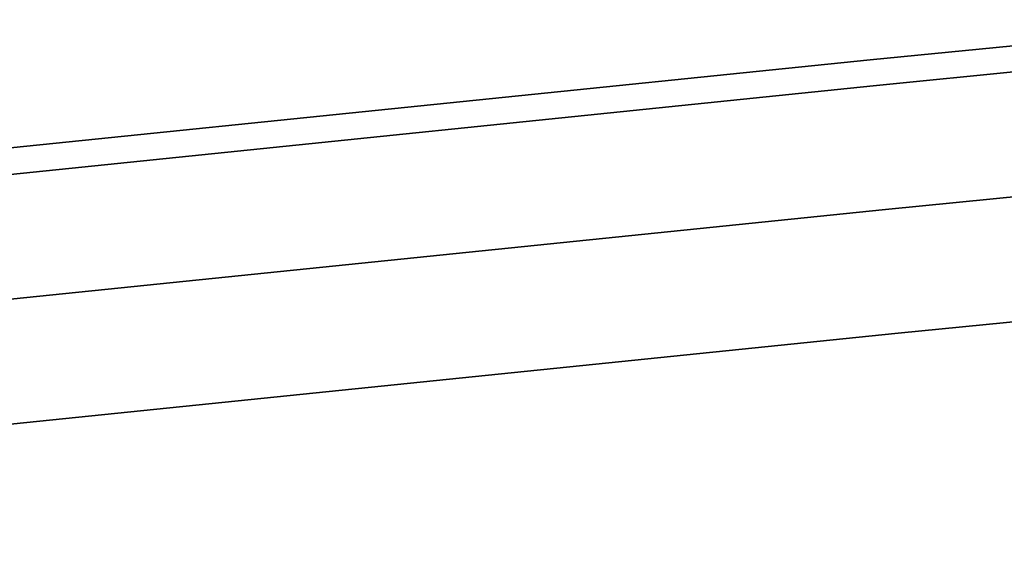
# Model space of a CAD drawing. Header units: millimetres. Extents: x 0 to 16721, y 217 to 10981.
# Tile 362 of 394: x 7441 to 7703, y 5954 to 6095. Entities that reach past the tile are written whole.
import ezdxf

# ---------------------------------------------------------------- set-up
doc = ezdxf.new("R2010")
doc.units = ezdxf.units.MM
doc.layers.add('PDF_PSS & TL', color=7, linetype='Continuous', true_color=0x7fffdf)

msp = doc.modelspace()

# ---------------------------------------------------------------- linework, layer by layer
at = {"layer": 'PDF_PSS & TL', "color": 4, "lineweight": 25}
for points in [[(9269.78, 6246.2), (8851.59, 6204.48), (8455.23, 6163.03), (8045.36, 6122.35), (7667.06, 6084.67), (7209.88, 6037.88), (6847.96, 5999.42), (6476.42, 5963.55), (6136.47, 5928.46), (5719.44, 5885.32), (5357.91, 5845.42), (4904.11, 5795.26), (4575.85, 5757.83), (4213.28, 5716.51), (3802.23, 5670.11), (3383.39, 5622.94)], [(3383.39, 5622.94), (3802.23, 5670.11), (4213.28, 5716.51), (4575.85, 5757.83), (4904.11, 5795.26), (5357.91, 5845.42), (5719.44, 5885.32), (6136.47, 5928.46), (6476.42, 5963.55), (6847.96, 5999.42), (7209.88, 6037.88), (7667.06, 6084.67), (8045.36, 6122.35), (8455.23, 6163.03), (8851.59, 6204.48), (9269.78, 6246.2)]]:
    msp.add_lwpolyline(points, dxfattribs=at)
at = {"layer": 'PDF_PSS & TL', "color": 2, "lineweight": 25}
for points in [[(9270.43, 6239.18), (8852.37, 6197.47), (8456.01, 6156.14), (8046, 6115.34), (7667.84, 6077.78), (7210.53, 6030.87), (6848.61, 5992.53), (6477.07, 5956.53), (6137.24, 5921.45), (5720.22, 5878.43), (5358.69, 5838.41), (4904.89, 5788.24), (4576.62, 5750.82), (4214.05, 5709.49), (3803.01, 5663.1), (3384.17, 5616.05)], [(3384.17, 5616.05), (3803.01, 5663.1), (4214.05, 5709.49), (4576.62, 5750.82), (4904.89, 5788.24), (5358.69, 5838.41), (5720.22, 5878.43), (6137.24, 5921.45), (6477.07, 5956.53), (6848.61, 5992.53), (7210.53, 6030.87), (7667.84, 6077.78), (8046, 6115.34), (8456.01, 6156.14), (8852.37, 6197.47), (9270.43, 6239.18)], [(9273.8, 6206.43), (8855.61, 6164.59), (8459.38, 6123.26), (8049.25, 6082.46), (7671.08, 6044.9), (7214.04, 5998.12), (6851.98, 5959.65), (6480.32, 5923.65), (6140.62, 5888.57), (5723.73, 5845.55), (5362.32, 5805.66), (4908.52, 5755.49), (4580.39, 5718.07), (4217.82, 5676.74), (3806.65, 5630.35), (3387.81, 5583.17)], [(3387.81, 5583.17), (3806.65, 5630.35), (4217.82, 5676.74), (4580.39, 5718.07), (4908.52, 5755.49), (5362.32, 5805.66), (5723.73, 5845.55), (6140.62, 5888.57), (6480.32, 5923.65), (6851.98, 5959.65), (7214.04, 5998.12), (7671.08, 6044.9), (8049.25, 6082.46), (8459.38, 6123.26), (8855.61, 6164.59), (9273.8, 6206.43)], [(9277.05, 6173.55), (8858.99, 6131.84), (8462.63, 6090.38), (8052.5, 6049.71), (7674.46, 6012.02), (7217.41, 5965.24), (6855.36, 5926.77), (6483.56, 5890.9), (6143.99, 5855.82), (5727.23, 5812.8), (5365.83, 5772.78), (4912.29, 5722.61), (4584.16, 5685.32), (4221.46, 5643.99), (3810.41, 5597.47), (3391.57, 5550.43)], [(3391.57, 5550.43), (3810.41, 5597.47), (4221.46, 5643.99), (4584.16, 5685.32), (4912.29, 5722.61), (5365.83, 5772.78), (5727.23, 5812.8), (6143.99, 5855.82), (6483.56, 5890.9), (6855.36, 5926.77), (7217.41, 5965.24), (7674.46, 6012.02), (8052.5, 6049.71), (8462.63, 6090.38), (8858.99, 6131.84), (9277.05, 6173.55)]]:
    msp.add_lwpolyline(points, dxfattribs=at)

doc.saveas('drawing.dxf')
